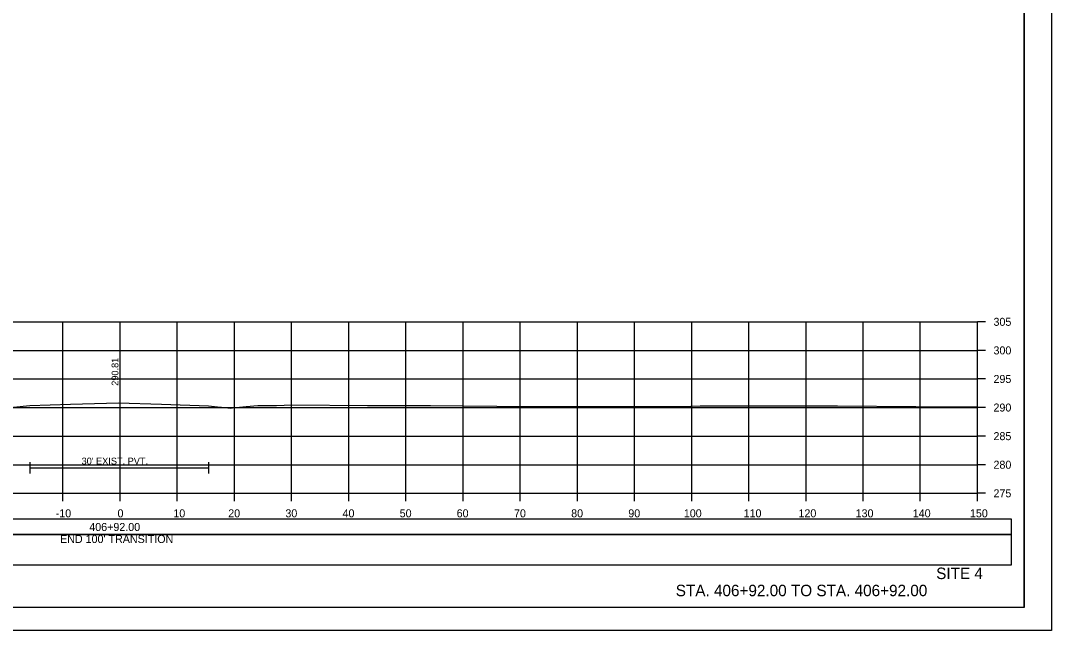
# Model space of a CAD drawing. Extents: x 1370538 to 1372872, y 376220 to 381127.
# Drawn here: x 1370691.2 to 1370871.5, y 377287.1 to 377393.8 of the extents above; entities that cross this region are included whole.
import ezdxf

# ---------------------------------------------------------------- set-up
doc = ezdxf.new("R2010")
doc.units = 0
for name, color, linetype in [('R_Border', 7, 'Continuous'), ('R_Border Notes', 7, 'Continuous'), ('R_Border PE', 7, 'Continuous'), ('R_Border Prem', 7, 'Continuous'), ('R_Dimension', 7, 'Continuous'), ('R_Grid', 7, 'Continuous'), ('R_No Plot', 7, 'Continuous'), ('R_Proposed Road', 7, 'Continuous'), ('R_Water', 7, 'Continuous'), ('R_Xsect Elev', 7, 'Continuous'), ('T_Detection Zones', 7, 'Continuous')]:
    doc.layers.add(name, color=color, linetype=linetype)

msp = doc.modelspace()

# ---------------------------------------------------------------- linework, layer by layer
at = {"layer": 'R_Border'}
for p, q in [((1370692.81, 377316.54), (1370692.81, 377314.54)), ((1370724.09, 377316.54), (1370724.09, 377314.54)), ((1370692.81, 377315.54), (1370724.09, 377315.54))]:
    msp.add_line(p, q, dxfattribs=at)
at = {"layer": 'R_Border Notes'}
for q in [(1370866.79, 377496.56), (1370550.61, 377291.1)]:
    msp.add_line((1370866.79, 377291.1), q, dxfattribs=at)
at = {"layer": 'R_Border Prem'}
for p, q in [((1370858.61, 377311.1), (1370858.61, 377341.1)), ((1370860.01, 377341.1), (1370858.61, 377341.1)), ((1370860.01, 377336.1), (1370858.61, 377336.1)), ((1370860.01, 377331.1), (1370858.61, 377331.1)), ((1370860.01, 377326.1), (1370858.61, 377326.1)), ((1370860.01, 377321.1), (1370858.61, 377321.1)), ((1370860.01, 377316.1), (1370858.61, 377316.1)), ((1370558.61, 377311.1), (1370858.61, 377311.1)), ((1370698.61, 377309.7), (1370698.61, 377311.1)), ((1370708.61, 377309.7), (1370708.61, 377311.1)), ((1370718.61, 377309.7), (1370718.61, 377311.1)), ((1370728.61, 377309.7), (1370728.61, 377311.1)), ((1370738.61, 377309.7), (1370738.61, 377311.1)), ((1370748.61, 377309.7), (1370748.61, 377311.1)), ((1370758.61, 377309.7), (1370758.61, 377311.1)), ((1370768.61, 377309.7), (1370768.61, 377311.1)), ((1370778.61, 377309.7), (1370778.61, 377311.1)), ((1370788.61, 377309.7), (1370788.61, 377311.1)), ((1370798.61, 377309.7), (1370798.61, 377311.1)), ((1370808.61, 377309.7), (1370808.61, 377311.1)), ((1370818.61, 377309.7), (1370818.61, 377311.1)), ((1370828.61, 377309.7), (1370828.61, 377311.1)), ((1370838.61, 377309.7), (1370838.61, 377311.1)), ((1370848.61, 377309.7), (1370848.61, 377311.1)), ((1370858.61, 377309.7), (1370858.61, 377311.1)), ((1370860.01, 377311.1), (1370858.61, 377311.1))]:
    msp.add_line(p, q, dxfattribs=at)
at = {"layer": 'R_Dimension'}
msp.add_lwpolyline([(1370689.37, 377326.13), (1370692.81, 377326.47), (1370699.91, 377326.67), (1370708.35, 377326.92), (1370715.84, 377326.67), (1370724.09, 377326.39), (1370725.67, 377326.24), (1370727.12, 377326.1), (1370727.46, 377326.06), (1370727.89, 377326), (1370728.1, 377326.05), (1370728.29, 377326.08), (1370730.68, 377326.26), (1370732.69, 377326.45), (1370734.26, 377326.46), (1370735.98, 377326.48), (1370738.66, 377326.57), (1370751.87, 377326.47), (1370760.16, 377326.46), (1370762.92, 377326.44), (1370780.28, 377326.3), (1370783.39, 377326.28), (1370793.55, 377326.3), (1370796.7, 377326.28), (1370806.83, 377326.31), (1370810.09, 377326.38), (1370820.2, 377326.4), (1370830.26, 377326.43), (1370834.13, 377326.39), (1370847.82, 377326.3), (1370851.97, 377326.25), (1370858.61, 377326.21)], dxfattribs=at)
at = {"layer": 'R_Grid'}
for p, q in [((1370558.61, 377341.1), (1370858.61, 377341.1)), ((1370698.61, 377311.1), (1370698.61, 377341.1)), ((1370708.61, 377311.1), (1370708.61, 377341.1)), ((1370718.61, 377311.1), (1370718.61, 377341.1)), ((1370728.61, 377311.1), (1370728.61, 377341.1)), ((1370738.61, 377311.1), (1370738.61, 377341.1)), ((1370748.61, 377311.1), (1370748.61, 377341.1)), ((1370758.61, 377311.1), (1370758.61, 377341.1)), ((1370768.61, 377311.1), (1370768.61, 377341.1)), ((1370778.61, 377311.1), (1370778.61, 377341.1)), ((1370788.61, 377311.1), (1370788.61, 377341.1)), ((1370798.61, 377311.1), (1370798.61, 377341.1)), ((1370808.61, 377311.1), (1370808.61, 377341.1)), ((1370818.61, 377311.1), (1370818.61, 377341.1)), ((1370828.61, 377311.1), (1370828.61, 377341.1)), ((1370838.61, 377311.1), (1370838.61, 377341.1)), ((1370848.61, 377311.1), (1370848.61, 377341.1)), ((1370858.61, 377311.1), (1370858.61, 377341.1)), ((1370558.61, 377336.1), (1370858.61, 377336.1)), ((1370558.61, 377331.1), (1370858.61, 377331.1)), ((1370558.61, 377326.1), (1370858.61, 377326.1)), ((1370558.61, 377321.1), (1370858.61, 377321.1)), ((1370558.61, 377316.1), (1370858.61, 377316.1)), ((1370558.61, 377311.1), (1370858.61, 377311.1))]:
    msp.add_line(p, q, dxfattribs=at)
at = {"layer": 'R_No Plot'}
msp.add_line((1370538.21, 377287.13), (1370871.54, 377287.13), dxfattribs=at)
for points in [[(1370538.2, 377500.46), (1370871.54, 377500.46), (1370871.54, 377287.12), (1370538.2, 377287.12)], [(1370784.53, 377496.56), (1370784.53, 377486.68), (1370820.26, 377486.68), (1370820.26, 377483.76), (1370843.46, 377483.76), (1370843.46, 377459.43), (1370866.79, 377459.43), (1370866.79, 377291.1), (1370550.61, 377291.1), (1370550.61, 377496.56)]]:
    msp.add_lwpolyline(points, close=True, dxfattribs=at)
at = {"layer": 'R_Xsect Elev'}
msp.add_line((1370708.61, 377326.91), (1370708.61, 377336.91), dxfattribs=at)
at = {"layer": 'T_Detection Zones'}
for points in [[(1370552.62, 377303.88), (1370864.59, 377303.88), (1370864.59, 377306.59), (1370552.62, 377306.59)], [(1370552.62, 377298.56), (1370864.59, 377298.56), (1370864.59, 377303.88), (1370552.62, 377303.88)]]:
    msp.add_lwpolyline(points, close=True, dxfattribs=at)

# ---------------------------------------------------------------- texts
at = {"layer": 'R_Border PE'}
for s, p in [('305', (1370861.41, 377340.4)), ('300', (1370861.41, 377335.4)), ('295', (1370861.41, 377330.4)), ('290', (1370861.41, 377325.4)), ('285', (1370861.41, 377320.4)), ('280', (1370861.41, 377315.4)), ('275', (1370861.41, 377310.4)), ('-10', (1370697.34, 377306.9)), ('0', (1370708.15, 377306.9)), ('10', (1370717.92, 377306.9)), ('20', (1370727.52, 377306.9)), ('30', (1370737.52, 377306.9)), ('40', (1370747.52, 377306.9)), ('50', (1370757.52, 377306.9)), ('60', (1370767.49, 377306.9)), ('70', (1370777.52, 377306.9)), ('80', (1370787.52, 377306.9)), ('90', (1370797.52, 377306.9)), ('100', (1370807.23, 377306.9)), ('110', (1370817.69, 377306.9)), ('120', (1370827.29, 377306.9)), ('130', (1370837.29, 377306.9)), ('140', (1370847.29, 377306.9)), ('150', (1370857.29, 377306.9)), ('406+92.00', (1370703.21, 377304.51)), ("END 100' TRANSITION", (1370698.1, 377302.41))]:
    msp.add_text(s, height=1.4, dxfattribs=at).set_placement(p)
at = {"layer": 'R_Proposed Road'}
for s, p in [('SITE 4', (1370851.38, 377296.1)), ('STA. 406+92.00 TO STA. 406+92.00', (1370805.82, 377293.1))]:
    msp.add_text(s, height=2, dxfattribs=at).set_placement(p)
at = {"layer": 'R_Water'}
msp.add_text("30' EXIST. PVT.", height=1.2, dxfattribs=at).set_placement((1370701.86, 377316.14))
at = {"layer": 'R_Xsect Elev'}
msp.add_text('290.81', height=1.2, rotation=90, dxfattribs=at).set_placement((1370708.31, 377329.91))

doc.saveas('drawing.dxf')
